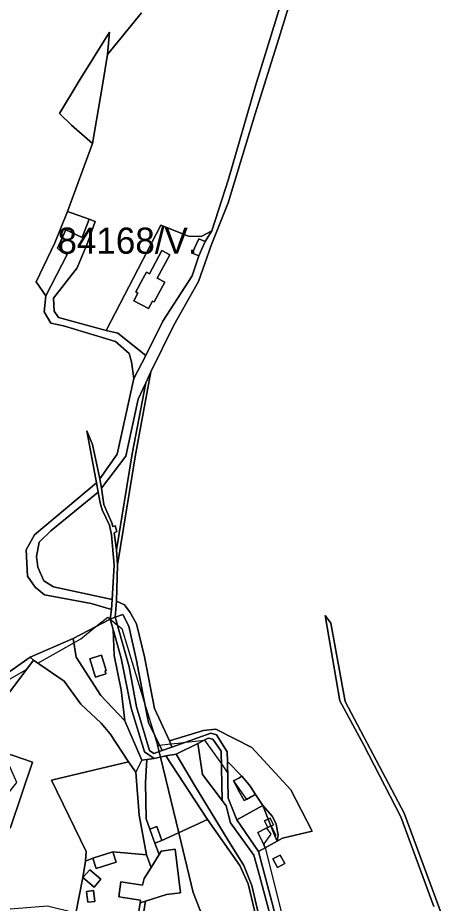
# Model space of a CAD drawing. Extents: x -477304 to -465429, y -1159113 to -1149210.
# Drawn here: x -475461 to -475218, y -1151225 to -1150717 of the extents above; entities that cross this region are included whole.
import ezdxf

# ---------------------------------------------------------------- set-up
doc = ezdxf.new("R2010")
doc.units = 0
for name, color, linetype in [('BPEJ_s', 7, 'Continuous'), ('ostatni_s', 7, 'Continuous'), ('PUPFL_s', 7, 'Continuous'), ('trav_porost_s', 7, 'Continuous'), ('voda_s', 7, 'Continuous')]:
    doc.layers.add(name, color=color, linetype=linetype)

msp = doc.modelspace()

# ---------------------------------------------------------------- linework, layer by layer
at = {"layer": 'BPEJ_s'}
msp.add_lwpolyline([(-475420.15, -1150832.34), (-475424.1, -1150842.72), (-475433.58, -1150838.37), (-475438.4, -1150848.87), (-475436.07, -1150851.08), (-475432.76, -1150852.59), (-475445.06, -1150876.3), (-475450.48, -1150868.13), (-475439.87, -1150845.88), (-475432.6, -1150827.88)], close=True, dxfattribs=at)
for points in [[(-475439.87, -1150845.88), (-475432.6, -1150827.88), (-475420.15, -1150832.34), (-475424.1, -1150842.72), (-475433.58, -1150838.37), (-475438.4, -1150848.87), (-475436.07, -1150851.08), (-475432.76, -1150852.59), (-475445.06, -1150876.3), (-475450.48, -1150868.13), (-475439.87, -1150845.88)], [(-475486, -1151107.5), (-475456.14, -1151090.61), (-475452.07, -1151085.22), (-475449.59, -1151086.91), (-475428.94, -1151075.23), (-475425, -1151073), (-475416.27, -1151065.96), (-475409.5, -1151060.5), (-475408.19, -1151061.57), (-475408.07, -1151061.66), (-475403.92, -1151065.04), (-475401.5, -1151067), (-475388.39, -1151109.85), (-475383.11, -1151127.1), (-475381, -1151134), (-475380.11, -1151137.67), (-475379.35, -1151140.8), (-475368.82, -1151184.19), (-475360.5, -1151218.5), (-475343.64, -1151261.78)], [(-475486, -1151107.5), (-475456.14, -1151090.61), (-475452.07, -1151085.22), (-475449.59, -1151086.91), (-475428.94, -1151075.23), (-475425, -1151073), (-475416.27, -1151065.96), (-475409.5, -1151060.5), (-475408.19, -1151061.57), (-475408.07, -1151061.66), (-475403.92, -1151065.04), (-475401.5, -1151067), (-475388.39, -1151109.85), (-475383.11, -1151127.1), (-475381, -1151134), (-475379.87, -1151133.87), (-475373.55, -1151133.17), (-475369.22, -1151132.69), (-475364.69, -1151132.19), (-475354.1, -1151131.01), (-475354, -1151131), (-475344.36, -1151144.7), (-475340.81, -1151149.74), (-475340.92, -1151143.36), (-475332.66, -1151151.78), (-475334.46, -1151152.83), (-475337.43, -1151154.43), (-475337.17, -1151154.91), (-475330.07, -1151165.01), (-475325.4, -1151162.51), (-475324.79, -1151162.19), (-475320.66, -1151168.63), (-475317.54, -1151176.31), (-475316.08, -1151180.24), (-475318.49, -1151181.46), (-475316, -1151185), (-475320, -1151190.5), (-475319.61, -1151192.03), (-475319.27, -1151192.74), (-475319.41, -1151192.82)], [(-475343.64, -1151261.78), (-475360.5, -1151218.5), (-475368.82, -1151184.19), (-475379.35, -1151140.8), (-475380.11, -1151137.67), (-475381, -1151134), (-475379.87, -1151133.87), (-475373.55, -1151133.17), (-475369.22, -1151132.69), (-475364.69, -1151132.19), (-475354.1, -1151131.01), (-475354, -1151131), (-475344.36, -1151144.7), (-475340.81, -1151149.74), (-475340.92, -1151143.36), (-475332.66, -1151151.78), (-475334.46, -1151152.83), (-475337.43, -1151154.43), (-475337.17, -1151154.91), (-475330.07, -1151165.01), (-475325.4, -1151162.51), (-475324.79, -1151162.19), (-475320.66, -1151168.63), (-475317.54, -1151176.31), (-475316.08, -1151180.24), (-475318.49, -1151181.46), (-475316, -1151185)], [(-475316, -1151185), (-475320, -1151190.5), (-475319.61, -1151192.03), (-475319.27, -1151192.74), (-475319.41, -1151192.82), (-475303.49, -1151256.09), (-475301.89, -1151262.47), (-475301.5, -1151264), (-475305.1, -1151267.99), (-475306, -1151269), (-475296.2, -1151290.62), (-475290.42, -1151303.35), (-475286.72, -1151311.52), (-475286.5, -1151312), (-475279.08, -1151324.78), (-475277.96, -1151326.7)], [(-475319.41, -1151192.82), (-475303.49, -1151256.09)]]:
    msp.add_lwpolyline(points, dxfattribs=at)
at = {"layer": 'ostatni_s'}
for points in [[(-475302.27, -1150698.69), (-475311.45, -1150728.6), (-475324.98, -1150771.79), (-475340.59, -1150822.79), (-475350.07, -1150846.73), (-475357.53, -1150868.01), (-475371.72, -1150892.99), (-475384.74, -1150919.85), (-475387.67, -1150926.17), (-475392.04, -1150935.46), (-475399.17, -1150968.16), (-475413.07, -1150986.47), (-475414.15, -1150981.11), (-475404.16, -1150967.04), (-475394.54, -1150923.67), (-475387.66, -1150910.38), (-475377.93, -1150890.72), (-475361.12, -1150864.8), (-475357.41, -1150853.35), (-475353.76, -1150845.11), (-475349.91, -1150838.94), (-475340.4, -1150809.29), (-475324.86, -1150755.82), (-475309.35, -1150705.51)], [(-475222.58, -1151226.41), (-475241.53, -1151175), (-475262.95, -1151133.48), (-475276.56, -1151108.49), (-475285, -1151059.54), (-475281.72, -1151064.01), (-475273.54, -1151108.91), (-475239.71, -1151172.84), (-475217.84, -1151231.85)], [(-475319.03, -1151256.07), (-475327.19, -1151221.56), (-475329.14, -1151213.4), (-475333.8, -1151203.04), (-475352.33, -1151176.5), (-475376.18, -1151140.14), (-475370.33, -1151139.1), (-475359.83, -1151156.83), (-475340.72, -1151188.26), (-475331.58, -1151203.01), (-475326.88, -1151214.38), (-475321.19, -1151239.06)]]:
    msp.add_lwpolyline(points, dxfattribs=at)
for points in [[(-475418.3, -1150788.93), (-475430.28, -1150778.33), (-475437.15, -1150771.65), (-475425.85, -1150752.95), (-475408.49, -1150725.08), (-475409.61, -1150737.74), (-475412.48, -1150755.31)], [(-475432.76, -1150852.59), (-475436.07, -1150851.08), (-475438.4, -1150848.87), (-475433.58, -1150838.37), (-475424.1, -1150842.72), (-475420.15, -1150832.34), (-475416.67, -1150833.57), (-475420.91, -1150845.37), (-475427.03, -1150860.15), (-475440.69, -1150877.53), (-475440.27, -1150884.97), (-475437.66, -1150888.64), (-475410.5, -1150896.01), (-475403.75, -1150897.64), (-475387.66, -1150910.38), (-475394.54, -1150923.67), (-475395.99, -1150914.09), (-475397.17, -1150909.26), (-475405.11, -1150902.43), (-475434.96, -1150893.4), (-475442.1, -1150891.87), (-475445.88, -1150885.48), (-475445.06, -1150876.3)], [(-475377.93, -1150890.72), (-475387.66, -1150910.38), (-475403.75, -1150897.64), (-475410.5, -1150896.01), (-475379.02, -1150835.62), (-475363.29, -1150842.04), (-475355.96, -1150842.15), (-475349.91, -1150838.94), (-475353.76, -1150845.11), (-475357.42, -1150843.49), (-475361.07, -1150851.73), (-475357.41, -1150853.35), (-475361.12, -1150864.8)], [(-475353.76, -1150845.11), (-475357.41, -1150853.35), (-475361.07, -1150851.73), (-475357.42, -1150843.49)], [(-475386.15, -1150883.56), (-475383.81, -1150879.19), (-475382.88, -1150879.69), (-475376.89, -1150868.43), (-475381.29, -1150866.04), (-475374.04, -1150852.7), (-475378.44, -1150850.31), (-475385.69, -1150863.65), (-475387.39, -1150862.73), (-475389.26, -1150866.17), (-475393.51, -1150874), (-475392.33, -1150874.63), (-475394.67, -1150879)], [(-475383.81, -1150879.19), (-475386.15, -1150883.56), (-475394.67, -1150879), (-475392.33, -1150874.63), (-475393.51, -1150874), (-475389.26, -1150866.17), (-475387.39, -1150862.73), (-475385.69, -1150863.65), (-475378.44, -1150850.31), (-475374.04, -1150852.7), (-475381.29, -1150866.04), (-475376.89, -1150868.43), (-475382.88, -1150879.69)], [(-475387.67, -1150926.17), (-475384.74, -1150919.85), (-475393.57, -1150967.47), (-475403.89, -1151030.53), (-475404.53, -1151021.87), (-475395.54, -1150966.85)], [(-475442.08, -1151010.93), (-475448.79, -1151017.44), (-475450.29, -1151025.65), (-475449.67, -1151031.75), (-475446.15, -1151039.73), (-475440.57, -1151043.21), (-475406.95, -1151050.38), (-475407.39, -1151056.09), (-475419.05, -1151052.63), (-475445.84, -1151047.65), (-475451.12, -1151043.37), (-475455.51, -1151037.06), (-475456.36, -1151021.9), (-475451.44, -1151013.25), (-475415.97, -1150983.45), (-475415, -1150988.77)], [(-475405.19, -1151060.5), (-475404.43, -1151051.38), (-475399.83, -1151053.4), (-475396.72, -1151057.86), (-475392.97, -1151064.43), (-475388.52, -1151083.28), (-475382.66, -1151112.84), (-475374.23, -1151131.54), (-475372.73, -1151135.12), (-475378.35, -1151137.06), (-475386.09, -1151120.87), (-475389.32, -1151105.39), (-475393.13, -1151085.45), (-475397.35, -1151065.75), (-475400.86, -1151058.94)], [(-475406.51, -1151067.57), (-475405.79, -1151082.6), (-475401.86, -1151102.21), (-475399.78, -1151119.93), (-475413.48, -1151105.43), (-475427.54, -1151083.39), (-475429.35, -1151072.84), (-475408.21, -1151061.72)], [(-475408.22, -1151127.5), (-475413.2, -1151121.4), (-475424.87, -1151110.38), (-475434.42, -1151097.24), (-475452.07, -1151085.22), (-475453.99, -1151083.54), (-475429.35, -1151072.84), (-475427.54, -1151083.39), (-475413.48, -1151105.43), (-475399.78, -1151119.93), (-475389.96, -1151142.6), (-475393.42, -1151149.49), (-475397.67, -1151143.54)], [(-475419, -1151086.92), (-475417.11, -1151093.17), (-475416.59, -1151094.9), (-475410.53, -1151093.06), (-475411.06, -1151091.33), (-475410.43, -1151091.14), (-475413.12, -1151082.31), (-475417.53, -1151083.65), (-475419.79, -1151084.33)], [(-475419, -1151086.92), (-475419.79, -1151084.33), (-475417.53, -1151083.65), (-475413.12, -1151082.31), (-475410.43, -1151091.14), (-475411.06, -1151091.33), (-475410.53, -1151093.06), (-475416.59, -1151094.9), (-475417.11, -1151093.17)], [(-475349.22, -1151130.4), (-475344.5, -1151137.28), (-475343.96, -1151165.61), (-475355.2, -1151150.66), (-475357.98, -1151132.94), (-475352.07, -1151130)], [(-475317.34, -1151255.94), (-475321.19, -1151239.06), (-475326.88, -1151214.38), (-475331.58, -1151203.01), (-475340.72, -1151188.26), (-475359.83, -1151156.83), (-475370.33, -1151139.1), (-475357.98, -1151132.94), (-475355.2, -1151150.66), (-475343.96, -1151165.61), (-475341.61, -1151168.73), (-475339.28, -1151178.48), (-475325.86, -1151197), (-475322.62, -1151208.63), (-475313.08, -1151244.35), (-475311.08, -1151254.87)], [(-475384.68, -1151204.09), (-475387.29, -1151196.79), (-475391.57, -1151174.03), (-475393.42, -1151149.49), (-475389.96, -1151142.6), (-475387.12, -1151142.17), (-475387.85, -1151155.33), (-475387.44, -1151176.09), (-475385.33, -1151182.07), (-475382.46, -1151190.11), (-475380.09, -1151196.64)], [(-475334.58, -1151159.92), (-475336.3, -1151156.55), (-475337.43, -1151154.43), (-475334.46, -1151152.83), (-475332.66, -1151151.78), (-475328.55, -1151156.71), (-475327.47, -1151158), (-475324.79, -1151162.19), (-475325.4, -1151162.51), (-475331.39, -1151165.71)], [(-475320.66, -1151168.63), (-475315.15, -1151174.88), (-475312.97, -1151179.24), (-475311.85, -1151185.64), (-475312.45, -1151189.04), (-475313.76, -1151185.87), (-475313.22, -1151185.6), (-475315.82, -1151180.35), (-475314.56, -1151179.69), (-475316.53, -1151175.8), (-475317.54, -1151176.31)], [(-475319.7, -1151177.41), (-475317.54, -1151176.31), (-475316.08, -1151180.24), (-475317.85, -1151181.13)], [(-475316.08, -1151180.24), (-475317.54, -1151176.31), (-475316.53, -1151175.8), (-475314.56, -1151179.69), (-475315.82, -1151180.35), (-475313.22, -1151185.6), (-475313.76, -1151185.87)], [(-475378.49, -1151188.69), (-475382.46, -1151190.11), (-475385.33, -1151182.07), (-475381.36, -1151180.65)], [(-475319.27, -1151192.74), (-475320.89, -1151189.41), (-475323.53, -1151184.03), (-475318.76, -1151181.59), (-475317.85, -1151181.13), (-475316.08, -1151180.24), (-475313.76, -1151185.87), (-475312.45, -1151189.04)], [(-475422.35, -1151200.48), (-475418.01, -1151198.69), (-475416.1, -1151204.71), (-475404.64, -1151201.08), (-475406.55, -1151195.06), (-475387.29, -1151196.79), (-475384.68, -1151204.09), (-475388.64, -1151210.39), (-475389.58, -1151214.22), (-475401.96, -1151212.29), (-475403.21, -1151220.88), (-475390.83, -1151222.81), (-475391.04, -1151224.41), (-475392.92, -1151236.43), (-475427.74, -1151230.33), (-475423.71, -1151209.85), (-475417.38, -1151215.36), (-475413.47, -1151210.86), (-475419.8, -1151205.35), (-475423.71, -1151209.85)], [(-475406.55, -1151195.06), (-475404.64, -1151201.08), (-475416.1, -1151204.71), (-475418.01, -1151198.69)], [(-475391.04, -1151224.41), (-475390.83, -1151222.81), (-475403.21, -1151220.88), (-475401.96, -1151212.29), (-475389.58, -1151214.22), (-475388.64, -1151210.39), (-475384.68, -1151204.09), (-475380.09, -1151196.64), (-475378.91, -1151194.68), (-475370.95, -1151193.67), (-475367.88, -1151218.69), (-475375.84, -1151219.67), (-475387.86, -1151223.42)], [(-475310.79, -1151196.93), (-475308.13, -1151201.83), (-475312.3, -1151204), (-475314.87, -1151199.06)], [(-475417.38, -1151215.36), (-475423.71, -1151209.85), (-475419.8, -1151205.35), (-475413.47, -1151210.86)], [(-475421.61, -1151217.78), (-475420.97, -1151224), (-475416.99, -1151223.59), (-475417.63, -1151217.37)], [(-475416.99, -1151223.59), (-475420.97, -1151224), (-475421.61, -1151217.78), (-475417.63, -1151217.37)], [(-475439.43, -1151397.57), (-475444.93, -1151411.47), (-475450.09, -1151432.61), (-475451.6, -1151452.69), (-475462.95, -1151482.16), (-475465.31, -1151479.58), (-475454.79, -1151452.32), (-475452.94, -1151432.33), (-475448.83, -1151413.61), (-475442.61, -1151397.24), (-475437.51, -1151370.72), (-475411.74, -1151326.47), (-475407.36, -1151286.66), (-475396.13, -1151254.93), (-475392.92, -1151236.43), (-475391.04, -1151224.41), (-475387.86, -1151223.42), (-475393.01, -1151254.78), (-475405.4, -1151287.64), (-475409.39, -1151326.58), (-475425.45, -1151355.27), (-475434.38, -1151370.99)]]:
    msp.add_lwpolyline(points, close=True, dxfattribs=at)
at = {"layer": 'PUPFL_s'}
for points in [[(-475309.25, -1151248.07), (-475315.45, -1151223.69), (-475323.11, -1151194.98), (-475319.27, -1151192.74), (-475312.45, -1151189.04), (-475309.36, -1151187.34), (-475292.32, -1151183.31), (-475304.71, -1151159.57), (-475326.99, -1151135.34), (-475347.51, -1151124.66), (-475354.61, -1151125.48), (-475374.23, -1151131.54), (-475382.66, -1151112.84), (-475388.52, -1151083.28), (-475392.97, -1151064.43), (-475396.72, -1151057.86), (-475399.83, -1151053.4), (-475404.43, -1151051.38), (-475403.89, -1151030.53), (-475393.57, -1150967.47), (-475384.74, -1150919.85), (-475371.72, -1150892.99), (-475357.53, -1150868.01), (-475350.07, -1150846.73), (-475340.59, -1150822.79), (-475324.98, -1150771.79), (-475311.45, -1150728.6), (-475302.27, -1150698.69)], [(-475390.22, -1150714), (-475409.61, -1150737.74), (-475408.49, -1150725.08), (-475425.85, -1150752.95), (-475437.15, -1150771.65), (-475430.28, -1150778.33), (-475418.3, -1150788.93), (-475432.6, -1150827.88), (-475439.87, -1150845.88), (-475450.48, -1150868.13), (-475445.06, -1150876.3), (-475445.88, -1150885.48), (-475442.1, -1150891.87), (-475434.96, -1150893.4), (-475405.11, -1150902.43), (-475397.17, -1150909.26), (-475395.99, -1150914.09), (-475394.54, -1150923.67), (-475404.16, -1150967.04), (-475414.15, -1150981.11), (-475418.26, -1150961.41), (-475421.54, -1150953.73), (-475415.97, -1150983.45), (-475451.44, -1151013.25), (-475456.36, -1151021.9), (-475455.51, -1151037.06), (-475451.12, -1151043.37), (-475445.84, -1151047.65), (-475419.05, -1151052.63), (-475407.39, -1151056.09), (-475408.21, -1151061.72), (-475429.35, -1151072.84), (-475453.99, -1151083.54), (-475488.31, -1151107.58)], [(-475217.84, -1151231.85), (-475239.71, -1151172.84), (-475273.54, -1151108.91), (-475281.72, -1151064.01), (-475285, -1151059.54), (-475276.56, -1151108.49), (-475262.95, -1151133.48), (-475241.53, -1151175), (-475222.58, -1151226.41)]]:
    msp.add_lwpolyline(points, dxfattribs=at)
for points in [[(-475407.27, -1151006.41), (-475410.03, -1150999.83), (-475411.82, -1150995.81), (-475413.07, -1150986.47), (-475399.17, -1150968.16), (-475392.04, -1150935.46), (-475387.67, -1150926.17), (-475395.54, -1150966.85), (-475404.53, -1151021.87), (-475405.78, -1151012.24), (-475404.37, -1151011.48), (-475405.34, -1151008.14), (-475406.59, -1151008.5)], [(-475440.57, -1151043.21), (-475446.15, -1151039.73), (-475449.67, -1151031.75), (-475450.29, -1151025.65), (-475448.79, -1151017.44), (-475442.08, -1151010.93), (-475415, -1150988.77), (-475413.95, -1150995.01), (-475412.79, -1150999.04), (-475408.6, -1151007.73), (-475407.31, -1151013.29), (-475405.94, -1151030.65), (-475406.95, -1151050.38)], [(-475383.04, -1151138.7), (-475385.62, -1151137.06), (-475393.13, -1151111.96), (-475397.17, -1151089.09), (-475405.19, -1151060.5), (-475400.86, -1151058.94), (-475397.35, -1151065.75), (-475393.13, -1151085.45), (-475389.32, -1151105.39), (-475386.09, -1151120.87), (-475378.35, -1151137.06)], [(-475485.31, -1151129.25), (-475491.2, -1151120.62), (-475488.31, -1151107.58), (-475453.99, -1151083.54), (-475452.07, -1151085.22)], [(-475350.39, -1151126.97), (-475372.73, -1151135.12), (-475374.23, -1151131.54), (-475354.61, -1151125.48), (-475347.51, -1151124.66), (-475326.99, -1151135.34), (-475304.71, -1151159.57), (-475292.32, -1151183.31), (-475309.36, -1151187.34), (-475312.45, -1151189.04), (-475311.85, -1151185.64), (-475312.97, -1151179.24), (-475315.15, -1151174.88), (-475320.66, -1151168.63), (-475324.79, -1151162.19), (-475327.47, -1151158), (-475328.55, -1151156.71), (-475332.66, -1151151.78), (-475340.92, -1151143.36), (-475341.02, -1151137.76), (-475347.17, -1151128.03)], [(-475531.73, -1151208.15), (-475517.02, -1151206.98), (-475511.13, -1151196.51), (-475496.59, -1151190.35), (-475484.17, -1151172.99), (-475479.65, -1151177.74), (-475461.54, -1151155.34), (-475469.22, -1151137.9), (-475452.59, -1151143.71), (-475464.99, -1151180.54), (-475477.68, -1151199.31), (-475499.11, -1151217.05), (-475503.03, -1151228.43), (-475508.22, -1151231.16), (-475555.49, -1151228.4), (-475585.15, -1151238.4), (-475570.56, -1151249.13), (-475573.93, -1151255.03), (-475576.16, -1151265.34), (-475584.89, -1151260.24), (-475591.85, -1151231.43), (-475531.32, -1151214.28)], [(-475308.13, -1151201.83), (-475310.79, -1151196.93), (-475314.87, -1151199.06), (-475312.3, -1151204)]]:
    msp.add_lwpolyline(points, close=True, dxfattribs=at)
at = {"layer": 'trav_porost_s'}
for points in [[(-475445.06, -1150876.3), (-475450.48, -1150868.13), (-475439.87, -1150845.88), (-475432.6, -1150827.88), (-475420.15, -1150832.34), (-475424.1, -1150842.72), (-475433.58, -1150838.37), (-475438.4, -1150848.87), (-475436.07, -1150851.08), (-475432.76, -1150852.59)], [(-475441.72, -1151154.01), (-475421.91, -1151194.91), (-475422.35, -1151200.48), (-475423.71, -1151209.85), (-475427.74, -1151230.33), (-475444.09, -1151226.34), (-475479.82, -1151229.19), (-475503.03, -1151228.43), (-475499.11, -1151217.05), (-475477.68, -1151199.31), (-475464.99, -1151180.54), (-475452.59, -1151143.71), (-475469.22, -1151137.9), (-475473.7, -1151124.38), (-475485.31, -1151129.25), (-475452.07, -1151085.22), (-475434.42, -1151097.24), (-475424.87, -1151110.38), (-475413.2, -1151121.4), (-475408.22, -1151127.5), (-475397.67, -1151143.54)], [(-475387.85, -1151155.33), (-475387.12, -1151142.17), (-475382.93, -1151141.54), (-475376.18, -1151140.14), (-475352.33, -1151176.5), (-475378.49, -1151188.69), (-475381.36, -1151180.65), (-475385.33, -1151182.07), (-475387.44, -1151176.09)], [(-475393.42, -1151149.49), (-475391.57, -1151174.03), (-475387.29, -1151196.79), (-475406.55, -1151195.06), (-475418.01, -1151198.69), (-475422.35, -1151200.48), (-475421.91, -1151194.91), (-475441.72, -1151154.01), (-475397.67, -1151143.54)], [(-475340.92, -1151143.36), (-475332.66, -1151151.78), (-475334.46, -1151152.83), (-475337.43, -1151154.43), (-475336.3, -1151156.55), (-475334.58, -1151159.92), (-475331.39, -1151165.71), (-475325.4, -1151162.51), (-475324.79, -1151162.19), (-475320.66, -1151168.63), (-475335.56, -1151176.83), (-475340.57, -1151164.28)], [(-475317.85, -1151181.13), (-475318.76, -1151181.59), (-475323.53, -1151184.03), (-475320.89, -1151189.41), (-475319.27, -1151192.74), (-475323.11, -1151194.98), (-475335.56, -1151176.83), (-475320.66, -1151168.63), (-475317.54, -1151176.31), (-475319.7, -1151177.41)]]:
    msp.add_lwpolyline(points, close=True, dxfattribs=at)
msp.add_lwpolyline([(-475393.01, -1151254.78), (-475387.86, -1151223.42), (-475375.84, -1151219.67), (-475367.88, -1151218.69), (-475370.95, -1151193.67), (-475378.91, -1151194.68), (-475380.09, -1151196.64), (-475382.46, -1151190.11), (-475378.49, -1151188.69), (-475352.33, -1151176.5), (-475333.8, -1151203.04), (-475329.14, -1151213.4), (-475327.19, -1151221.56), (-475319.03, -1151256.07)], dxfattribs=at)
at = {"layer": 'voda_s'}
for points in [[(-475309.35, -1150705.51), (-475324.86, -1150755.82), (-475340.4, -1150809.29), (-475349.91, -1150838.94), (-475355.96, -1150842.15), (-475363.29, -1150842.04), (-475379.02, -1150835.62), (-475410.5, -1150896.01), (-475437.66, -1150888.64), (-475440.27, -1150884.97), (-475440.69, -1150877.53), (-475427.03, -1150860.15), (-475420.91, -1150845.37), (-475416.67, -1150833.57), (-475420.15, -1150832.34), (-475432.6, -1150827.88), (-475418.3, -1150788.93), (-475412.48, -1150755.31), (-475409.61, -1150737.74), (-475390.22, -1150714)], [(-475376.18, -1151140.14), (-475382.93, -1151141.54), (-475388.38, -1151137.79), (-475396.12, -1151112.63), (-475401.74, -1151083.96), (-475406.51, -1151067.57), (-475408.21, -1151061.72), (-475405.19, -1151060.5), (-475397.17, -1151089.09), (-475393.13, -1151111.96), (-475385.62, -1151137.06), (-475383.04, -1151138.7), (-475378.35, -1151137.06), (-475372.73, -1151135.12), (-475350.39, -1151126.97), (-475347.17, -1151128.03), (-475341.02, -1151137.76), (-475340.92, -1151143.36), (-475340.57, -1151164.28), (-475335.56, -1151176.83), (-475323.11, -1151194.98), (-475315.45, -1151223.69), (-475309.25, -1151248.07)], [(-475313.08, -1151244.35), (-475322.62, -1151208.63), (-475325.86, -1151197), (-475339.28, -1151178.48), (-475341.61, -1151168.73), (-475343.96, -1151165.61), (-475344.5, -1151137.28), (-475349.22, -1151130.4), (-475352.07, -1151130), (-475357.98, -1151132.94), (-475370.33, -1151139.1), (-475376.18, -1151140.14)]]:
    msp.add_lwpolyline(points, dxfattribs=at)
for points in [[(-475407.27, -1151006.41), (-475406.59, -1151008.5), (-475405.34, -1151008.14), (-475404.37, -1151011.48), (-475405.78, -1151012.24), (-475404.53, -1151021.87), (-475403.89, -1151030.53), (-475404.43, -1151051.38), (-475405.19, -1151060.5), (-475408.21, -1151061.72), (-475407.39, -1151056.09), (-475406.95, -1151050.38), (-475405.94, -1151030.65), (-475407.31, -1151013.29), (-475408.6, -1151007.73), (-475412.79, -1150999.04), (-475413.95, -1150995.01), (-475415, -1150988.77), (-475415.97, -1150983.45), (-475421.54, -1150953.73), (-475418.26, -1150961.41), (-475414.15, -1150981.11), (-475413.07, -1150986.47), (-475411.82, -1150995.81), (-475410.03, -1150999.83)], [(-475401.74, -1151083.96), (-475396.12, -1151112.63), (-475388.38, -1151137.79), (-475382.93, -1151141.54), (-475387.12, -1151142.17), (-475389.96, -1151142.6), (-475399.78, -1151119.93), (-475401.86, -1151102.21), (-475405.79, -1151082.6), (-475406.51, -1151067.57)]]:
    msp.add_lwpolyline(points, close=True, dxfattribs=at)

# ---------------------------------------------------------------- texts
at = {"layer": 'BPEJ_s'}
msp.add_text('84168/V.', height=15, dxfattribs=at).set_placement((-475438.34, -1150852.09))

doc.saveas('drawing.dxf')
